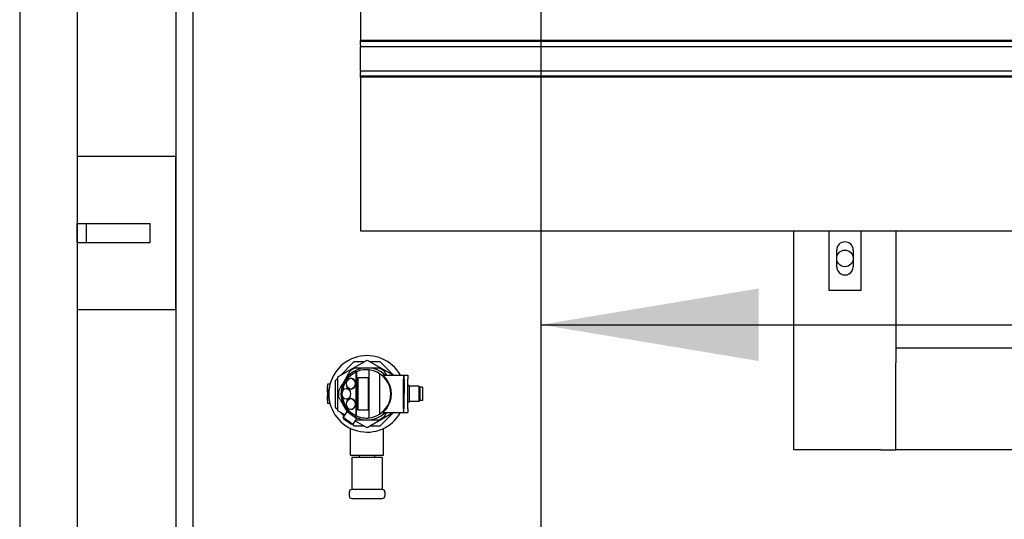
# Model space of a CAD drawing. Extents: x -89225 to 110569, y 13360 to 87647.
# Tile 322 of 478: x 41511 to 42283, y 77905 to 78297. Entities that reach past the tile are written whole.
import ezdxf

# ---------------------------------------------------------------- set-up
doc = ezdxf.new("R2010")
doc.units = 0
for name, color, linetype in [('Beluchtingstank', 253, 'Continuous'), ('Iv-Lines 035', 4, 'Continuous'), ('Iv-Lines 035 @ 100', 4, 'Continuous')]:
    doc.layers.add(name, color=color, linetype=linetype)
doc.styles.add('ISO', font='ISO.SHX')

# ---------------------------------------------------------------- blocks, each defined once
blk = doc.blocks.new('Leidingwerk beluchtingsinstallatie')
for p, q in [((1288968.37, -926354.35), (1288968.37, -925906.35)), ((1289241.42, -926354.35), (1289241.42, -925906.35)), ((1289081.9, -926217.07), (1289104.9, -926203.79)), ((1289094.54, -926205.35), (1289084.08, -926215.81)), ((1289102.2, -926205.35), (1289094.54, -926205.35)), ((1289104.9, -926203.79), (1289125.63, -926215.77)), ((1289115.25, -926205.35), (1289107.6, -926205.35)), ((1289125.67, -926215.77), (1289115.25, -926205.35)), ((1289081.9, -926243.63), (1289081.9, -926217.07)), ((1289096.46, -926247.54), (1289096.48, -926213.16)), ((1289096.77, -926247.7), (1289096.79, -926213)), ((1289106.37, -926211.53), (1289106.35, -926249.17)), ((1289114.76, -926214.52), (1289114.74, -926246.2)), ((1289117.38, -926215.76), (1289133.41, -926215.77)), ((1289133.41, -926215.77), (1289133.41, -926218.77)), ((1289133.41, -926216.27), (1289133.91, -926216.27)), ((1289133.91, -926215.77), (1289136.91, -926215.77)), ((1289133.91, -926218.77), (1289133.91, -926215.77)), ((1289136.91, -926215.77), (1289136.91, -926218.77)), ((1289073.7, -926224.26), (1289073.9, -926224.26)), ((1289073.7, -926224.26), (1289073.7, -926226.57)), ((1289073.9, -926222.85), (1289073.9, -926237.85)), ((1289075.85, -926222.85), (1289073.9, -926222.85)), ((1289081.9, -926218), (1289079.9, -926220)), ((1289079.9, -926220), (1289079.9, -926240.71)), ((1289092.44, -926218.09), (1289092.14, -926218.09)), ((1289097.56, -926243.15), (1289097.58, -926217.55)), ((1289097.58, -926217.55), (1289105.88, -926217.55)), ((1289097.86, -926243.15), (1289097.88, -926217.55)), ((1289105.88, -926217.55), (1289105.87, -926243.15)), ((1289133.39, -926241.97), (1289133.41, -926218.77)), ((1289133.91, -926218.77), (1289133.89, -926241.97)), ((1289136.89, -926241.97), (1289136.91, -926218.77)), ((1289137.9, -926223.87), (1289136.9, -926223.87)), ((1289137.9, -926223.87), (1289137.89, -926236.87)), ((1289145.65, -926224.38), (1289137.9, -926224.37)), ((1289145.65, -926224.38), (1289145.64, -926236.38)), ((1289146.4, -926225.13), (1289145.65, -926224.38)), ((1289073.7, -926226.57), (1289073.7, -926228.79)), ((1289073.7, -926228.79), (1289073.9, -926228.79)), ((1289073.7, -926228.79), (1289073.7, -926229.02)), ((1289073.7, -926229.02), (1289073.9, -926229.02)), ((1289073.7, -926231.81), (1289073.9, -926231.81)), ((1289073.7, -926231.81), (1289073.7, -926232.09)), ((1289073.7, -926232.09), (1289073.9, -926232.09)), ((1289073.7, -926232.09), (1289073.7, -926234.82)), ((1289088.96, -926226.09), (1289088.65, -926226.09)), ((1289092.44, -926226.59), (1289092.13, -926226.59)), ((1289146.4, -926225.13), (1289146.39, -926235.63)), ((1289148.4, -926225.13), (1289146.4, -926225.13)), ((1289148.4, -926225.13), (1289148.39, -926235.63)), ((1289073.7, -926234.82), (1289073.9, -926234.82)), ((1289073.7, -926234.82), (1289073.7, -926235.4)), ((1289073.7, -926235.4), (1289073.9, -926235.4)), ((1289073.7, -926235.4), (1289073.7, -926235.49)), ((1289073.7, -926235.49), (1289073.9, -926235.49)), ((1289075.85, -926237.85), (1289073.9, -926237.85)), ((1289088.95, -926234.59), (1289088.65, -926234.59)), ((1289092.43, -926234.09), (1289092.13, -926234.09)), ((1289137.89, -926236.87), (1289136.89, -926236.87)), ((1289145.64, -926236.38), (1289137.89, -926236.37)), ((1289146.39, -926235.63), (1289145.64, -926236.38)), ((1289148.39, -926235.63), (1289146.39, -926235.63)), ((1289079.9, -926240.71), (1289081.9, -926242.71)), ((1289087.56, -926246.9), (1289081.9, -926243.63)), ((1289084.08, -926244.89), (1289086.95, -926247.76)), ((1289086.15, -926248.9), (1289089.19, -926244.56)), ((1289096.89, -926249.96), (1289089.19, -926244.56)), ((1289089.58, -926244.84), (1289089.95, -926244.31)), ((1289092.43, -926242.59), (1289092.12, -926242.59)), ((1289105.87, -926243.15), (1289097.56, -926243.15)), ((1289125.59, -926244.97), (1289104.9, -926256.91)), ((1289115.25, -926255.35), (1289125.64, -926244.97)), ((1289117.36, -926244.96), (1289133.39, -926244.97)), ((1289133.39, -926241.97), (1289133.39, -926244.97)), ((1289133.39, -926244.47), (1289133.89, -926244.47)), ((1289133.89, -926244.97), (1289133.89, -926241.97)), ((1289133.89, -926244.97), (1289136.89, -926244.97)), ((1289136.89, -926241.97), (1289136.89, -926244.97)), ((1289093.85, -926254.3), (1289086.15, -926248.9)), ((1289087.27, -926250.66), (1289086.15, -926248.9)), ((1289091.82, -926253.85), (1289087.27, -926250.66)), ((1289091.82, -926253.85), (1289093.85, -926254.3)), ((1289093.39, -926254.2), (1289094.54, -926255.35)), ((1289093.85, -926254.3), (1289096.89, -926249.96)), ((1289094.54, -926255.35), (1289102.2, -926255.35)), ((1289104.9, -926256.91), (1289095.73, -926251.62)), ((1289096.5, -926249.69), (1289096.87, -926249.16)), ((1289107.6, -926255.35), (1289115.25, -926255.35)), ((1289091.9, -926278.35), (1289091.9, -926257.39)), ((1289117.9, -926278.35), (1289117.9, -926257.39)), ((1289091.9, -926278.35), (1289117.9, -926278.35)), ((1289098.9, -926280.35), (1289098.9, -926278.35)), ((1289110.9, -926280.35), (1289110.9, -926278.35)), ((1289116.9, -926280.35), (1289092.9, -926280.35)), ((1289092.9, -926280.35), (1289092.9, -926305.35)), ((1289116.9, -926280.35), (1289116.9, -926305.35)), ((1289090.9, -926307.35), (1289090.9, -926310.35)), ((1289116.9, -926305.35), (1289092.9, -926305.35)), ((1289118.9, -926307.35), (1289118.9, -926310.35)), ((1289092.9, -926312.35), (1289116.9, -926312.35))]:
    blk.add_line(p, q)
for centre, radius, start, end in [((1289104.9, -926230.35), 30, 29.08498, 330.84153), ((1289104.9, -926230.35), 20.45, 45.51936, 314.40715), ((1289104.9, -926230.35), 22.4, 113.73216, 126.19435), ((1289104.9, -926230.35), 22.4, 53.73216, 66.19435), ((1289104.9, -926230.35), 18.65, 301.84381, 58.0827), ((1289104.9, -926230.35), 19.09, 322.55452, 37.37199), ((1289104.9, -926230.35), 22.4, 173.73216, 186.19435), ((1289104.9, -926230.35), 22.4, 293.73216, 306.19435), ((1289092.9, -926307.35), 2, 90, 180), ((1289116.9, -926307.35), 2, 0, 90), ((1289092.9, -926310.35), 2, 180, 270), ((1289116.9, -926310.35), 2, 270, 0)]:
    blk.add_arc(centre, radius, start, end)
for centre, major_axis, ratio, start_param, end_param in [((1289104.39, -926230.35), (18.93, -0.01), 0.999634, 2.002153, 3.059243), ((1289104.51, -926253), (0.03, 41.96), 0.611527, 0.306794, 0.319319), ((1289104.38, -926230.35), (18.95, -0.01), 0.999634, 1.45011, 1.983896), ((1289105.73, -926261.9), (0.03, 50.38), 0.611527, 6.253514, 6.263442), ((1289104.39, -926230.35), (18.93, -0.01), 0.999634, 0.991552, 1.466255), ((1289092.44, -926222.34), (0, 4.25), 0.791224, 3.141593, 6.283185), ((1289104.39, -926230.35), (18.93, -0.01), 0.999634, 3.223942, 4.281033), ((1289088.95, -926230.34), (0, 4.25), 0.791224, 3.141593, 6.283185), ((1289092.43, -926238.34), (0, 4.25), 0.791224, 3.141593, 6.283185), ((1289104.54, -926207.7), (-0.03, -41.96), 0.611527, 5.963866, 5.976391), ((1289104.38, -926230.35), (18.95, -0.01), 0.999634, 4.29929, 4.833075), ((1289104.39, -926230.35), (18.93, -0.01), 0.999634, 4.81693, 5.291633), ((1289105.77, -926198.81), (-0.03, -50.38), 0.611527, 0.019743, 0.029671)]:
    blk.add_ellipse(centre, major_axis=major_axis, ratio=ratio, start_param=start_param, end_param=end_param)
for centre in [(1289092.13, -926222.34), (1289088.65, -926230.34), (1289092.12, -926238.34)]:
    blk.add_ellipse(centre, major_axis=(0, -4.25), ratio=0.791224)
for points, weights in [([(1289082.63, -926227.91), (1289087.15, -926220.09), (1289091.67, -926212.28)], [1.46869120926, 1.60481380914, 1.46869120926]), ([(1289095.88, -926209.85), (1289104.91, -926209.85), (1289113.94, -926209.86)], [1.46869120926, 1.60481380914, 1.46869120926]), ([(1289118.15, -926212.29), (1289119.18, -926214.08), (1289120.15, -926215.76)], [1.46869120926, 1.49770884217, 1.51435493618]), ([(1289089.58, -926244.83), (1289086.21, -926238.99), (1289082.63, -926232.77)], [1.51542919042, 1.57484834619, 1.46869120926]), ([(1289120.13, -926244.96), (1289119.16, -926246.64), (1289118.13, -926248.43)], [1.51435493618, 1.49770884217, 1.46869120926]), ([(1289113.91, -926250.86), (1289105.06, -926250.85), (1289096.27, -926250.85)], [1.46869120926, 1.60195767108, 1.47428362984])]:
    blk.add_rational_spline(points, weights, degree=2)
for points, knots in [([(1289120.07, -926218.76), (1289119.78, -926218.38), (1289119.45, -926217.97), (1289118.78, -926217.21), (1289118.44, -926216.85), (1289117.94, -926216.35), (1289117.74, -926216.15), (1289117.52, -926215.93), (1289117.46, -926215.87), (1289117.39, -926215.79), (1289117.37, -926215.77), (1289117.37, -926215.76), (1289117.37, -926215.76), (1289117.37, -926215.76), (1289117.38, -926215.76)], [1.5430975, 1.5430975, 1.5430975, 1.5430975, 1.6882388, 1.6882388, 1.8413283, 1.8413283, 1.9547275, 1.9547275, 2.0114271, 2.0114271, 2.0681267, 2.0681267, 2.0681267, 2.076122, 2.076122, 2.076122, 2.076122]), ([(1289117.36, -926244.96), (1289117.36, -926244.96), (1289117.35, -926244.96), (1289117.35, -926244.95), (1289117.37, -926244.93), (1289117.44, -926244.85), (1289117.5, -926244.79), (1289117.72, -926244.58), (1289117.93, -926244.37), (1289118.42, -926243.87), (1289118.76, -926243.51), (1289119.43, -926242.75), (1289119.76, -926242.35), (1289120.06, -926241.96)], [1.0311175, 1.0311175, 1.0311175, 1.0311175, 1.0391128, 1.0391128, 1.0958124, 1.0958124, 1.152512, 1.152512, 1.2659113, 1.2659113, 1.4190007, 1.4190007, 1.564142, 1.564142, 1.564142, 1.564142])]:
    blk.add_open_spline(points, degree=3, knots=knots)
blk = doc.blocks.new('Bordes been 4 beluchtingstank')
for p, q in [((1281021.91, -852942.79), (1281021.91, -860502.79)), ((1281066.91, -852942.79), (1281066.91, -860502.79)), ((1281144.41, -858542.79), (1281144.41, -859872.79)), ((1281144.41, -859872.79), (1281066.91, -859872.79)), ((1281144.41, -859872.79), (1281144.41, -859992.79)), ((1281066.91, -859925.29), (1281074.41, -859925.29)), ((1281066.91, -859940.29), (1281066.91, -859925.29)), ((1281074.41, -859925.29), (1281124.41, -859925.29)), ((1281074.41, -859940.29), (1281074.41, -859925.29)), ((1281066.91, -859940.29), (1281074.41, -859940.29)), ((1281074.41, -859940.29), (1281124.41, -859940.29)), ((1281066.91, -859992.79), (1281144.41, -859992.79)), ((1281144.41, -859992.79), (1281144.41, -860722.79))]:
    blk.add_line(p, q)
blk = doc.blocks.new('Beluchtingselementen Bosman')
for p, q in [((1281289.41, -859668.62), (1281289.41, -859781.96)), ((1281289.41, -859782.69), (1281289.41, -859781.96)), ((1283299.41, -859781.96), (1281289.41, -859781.96)), ((1281289.41, -859785.52), (1281289.41, -859782.69)), ((1283299.41, -859782.69), (1281289.41, -859782.69)), ((1281289.41, -859785.52), (1281289.41, -859786.74)), ((1281289.41, -859788.3), (1281289.41, -859786.74)), ((1283299.41, -859786.74), (1281289.41, -859786.74)), ((1281289.41, -859804.29), (1281289.41, -859788.3)), ((1281289.41, -859805.85), (1281289.41, -859804.29)), ((1281289.41, -859805.85), (1281289.41, -859807.06)), ((1283299.41, -859805.85), (1281289.41, -859805.85)), ((1281289.41, -859809.89), (1281289.41, -859807.06)), ((1281289.41, -859810.62), (1281289.41, -859809.89)), ((1283299.41, -859809.89), (1281289.41, -859809.89)), ((1281289.41, -859810.62), (1281289.41, -859931.29)), ((1283299.41, -859810.62), (1281289.41, -859810.62)), ((1281144.41, -859992.79), (1281144.41, -859872.79)), ((1281124.41, -859940.29), (1281124.41, -859925.29)), ((1281289.41, -859931.29), (1283299.41, -859931.29)), ((1281629.41, -860102.79), (1281629.41, -859931.29)), ((1281656.91, -859977.89), (1281656.91, -859931.29)), ((1281681.91, -859931.29), (1281681.91, -859977.89)), ((1281709.41, -859931.29), (1281709.41, -860022.79)), ((1281662.91, -859959.29), (1281662.91, -859946.29)), ((1281675.91, -859946.29), (1281675.91, -859959.29)), ((1281681.91, -859977.89), (1281656.91, -859977.89)), ((1281709.41, -860022.79), (1282879.41, -860022.79)), ((1281709.41, -860022.79), (1281709.41, -860034.79)), ((1281709.41, -860102.79), (1281709.41, -860034.79)), ((1281697.41, -860102.79), (1281629.41, -860102.79)), ((1281697.41, -860102.79), (1281709.41, -860102.79)), ((1282268.41, -860102.79), (1281709.41, -860102.79))]:
    blk.add_line(p, q)
blk.add_circle((1281669.41, -859952.79), 6.5)
for centre, start, end in [((1281669.41, -859946.29), 359.99998, 179.99998), ((1281669.41, -859959.29), 179.99998, 359.99998)]:
    blk.add_arc(centre, 6.5, start, end)
blk = doc.blocks.new('*U72')
blk.add_lwpolyline([(-18.7367, 0), (0, 0)])
blk.add_solid([(-17.0279, -0.2848), (-18.7367, 0), (-17.0279, 0.2848)])
at = {"style": 'ISO'}
blk.add_attdef('NUMMER', (3.1459, -0.8347), '', height=1.8, dxfattribs=at)
blk = doc.blocks.new('*U546')
at = {"layer": 'Iv-Lines 035 @ 100', "xscale": -100, "yscale": 100, "zscale": 100, "rotation": 180}
blk.add_blockref('*U72', (43793.67, 78057.41), dxfattribs=at)

msp = doc.modelspace()

# ---------------------------------------------------------------- block references
at = {"layer": 'Beluchtingstank', "lineweight": 9, "ltscale": 0.01}
msp.add_blockref('Bordes been 4 beluchtingstank', (-1239510.95, 938062.2), dxfattribs=at)
at = {"layer": 'Iv-Lines 035'}
for name, p in [('Leidingwerk beluchtingsinstallatie', (-1247321.42, 1004233.53)), ('Beluchtingselementen Bosman', (-1239510.95, 938062.2)), ('*U546', (0, 0))]:
    msp.add_blockref(name, p, dxfattribs=at)

doc.saveas('drawing.dxf')
